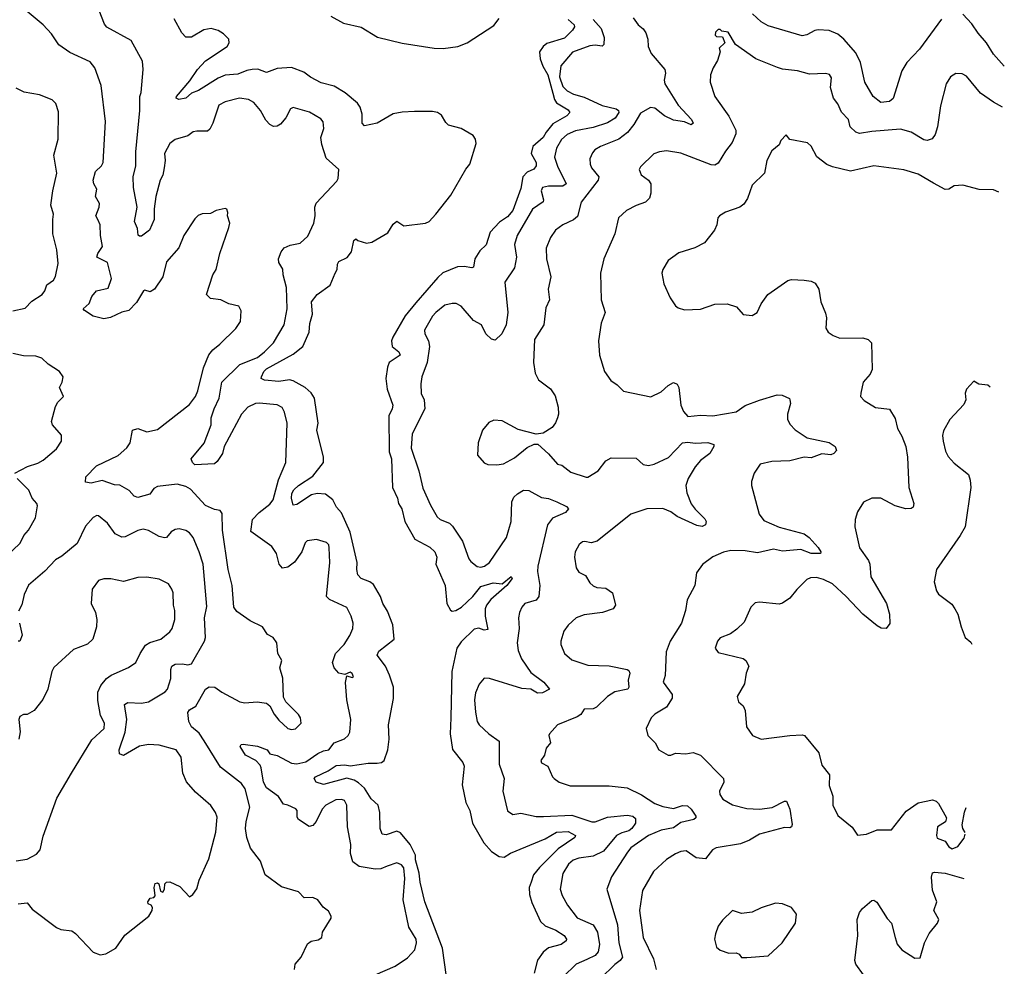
# Model space of a CAD drawing. Extents: x 1690054 to 1842981, y 782881 to 914114.
# Tile 690 of 693: x 1837214 to 1842726, y 896383 to 901684. Entities that reach past the tile are written whole.
import ezdxf

# ---------------------------------------------------------------- set-up
doc = ezdxf.new("R2010")
doc.units = 0

msp = doc.modelspace()

# ---------------------------------------------------------------- linework, layer by layer
at = {"layer": '0CON10XD'}
for points in [[(1838752, 896365), (1838756, 896395), (1838790, 896435), (1838825, 896508.8), (1838845, 896523.8), (1838885, 896530.8), (1838905.5, 896544.5), (1838910, 896575), (1838957, 896653), (1838957.5, 896665), (1838943, 896693), (1838912.5, 896715), (1838882.5, 896755), (1838855, 896768), (1838806.7, 896766.7), (1838775, 896800), (1838678.8, 896828.8), (1838588.8, 896895), (1838561.7, 896971.7), (1838506, 897045), (1838485.6, 897105), (1838478.9, 897155), (1838481.8, 897195), (1838501.8, 897275), (1838476.6, 897376.6), (1838455, 897407.5), (1838338.3, 897498.3), (1838246.2, 897646.2), (1838218.7, 897688.7), (1838175, 897724.6), (1838161.3, 897755), (1838154.8, 897805.2), (1838165, 897820), (1838199.5, 897840.5), (1838255, 897936.2), (1838275, 897949.2), (1838306.7, 897946.7), (1838345, 897919.2), (1838446.4, 897863.6), (1838475, 897858.8), (1838544.1, 897864.1), (1838595, 897856.7), (1838615, 897842.5), (1838638.8, 897795), (1838665, 897761.2), (1838715, 897714.3), (1838735, 897709.2), (1838757.7, 897712.3), (1838790, 897745), (1838786, 897775), (1838775, 897793.8), (1838704.4, 897864.4), (1838691.2, 897891.2), (1838686.8, 897996.8), (1838671.2, 898055), (1838681.2, 898095), (1838660, 898135), (1838653.3, 898195), (1838633.3, 898225), (1838601.4, 898241.4), (1838573.3, 898285), (1838505, 898317.5), (1838430.3, 898370.3), (1838412.9, 898395), (1838404.2, 898515), (1838381.8, 898605), (1838349.4, 898825), (1838348.3, 898918.3), (1838336.2, 898936.2), (1838305, 898940.8), (1838255, 898963.1), (1838170.6, 899055), (1838145, 899069.6), (1838095, 899082.9), (1837985, 899070.4), (1837965, 899058.6), (1837941.9, 899028.1), (1837875, 899009.5), (1837855, 899016.7), (1837827.5, 899047.5), (1837775, 899077.5), (1837745, 899079.4), (1837675, 899103.2), (1837615, 899088.5), (1837582.5, 899095), (1837585, 899123.8), (1837643.8, 899186.2), (1837765, 899244.4), (1837813.2, 899286.8), (1837832.5, 899315), (1837845, 899386.2), (1837875, 899394.2), (1837925.6, 899375.6), (1837985, 899389.5), (1838165, 899530), (1838198.1, 899575), (1838211.1, 899605), (1838242.1, 899735), (1838272.6, 899807.4), (1838295, 899836.2), (1838335, 899866.7), (1838424.2, 899955.8), (1838450.6, 899995), (1838453.9, 900053.9), (1838440.5, 900080.5), (1838385, 900093.8), (1838340, 900115), (1838282.5, 900122.5), (1838260, 900145), (1838296, 900255), (1838314.6, 900285), (1838334, 900375), (1838385, 900520), (1838390, 900545), (1838377.5, 900585), (1838380, 900605), (1838373, 900623), (1838365, 900626.2), (1838313.6, 900616.4), (1838281.7, 900598.3), (1838235, 900596.7), (1838212.3, 900587.7), (1838195, 900570), (1838133.8, 900475), (1838105, 900406.7), (1838035, 900327.5), (1838015.8, 900244.2), (1837968.8, 900175), (1837945, 900160.8), (1837915, 900168.8), (1837907.5, 900165), (1837868.8, 900101.2), (1837825, 900056), (1837785, 900045.8), (1837723.1, 900016.9), (1837685, 900009.1), (1837625, 900024.6), (1837576.2, 900055), (1837570, 900065), (1837603.1, 900095), (1837617.5, 900135), (1837644.2, 900165), (1837708.5, 900181.5), (1837728.2, 900235), (1837705.6, 900325), (1837645.8, 900355), (1837651.1, 900375), (1837677.5, 900415), (1837666.9, 900475), (1837665.4, 900535), (1837650.7, 900565), (1837640.4, 900585), (1837659.2, 900635), (1837660, 900655), (1837638, 900695), (1837646.2, 900735), (1837628.9, 900765), (1837625.5, 900785), (1837638.9, 900835), (1837671.4, 900865), (1837680.5, 900885), (1837694.5, 901114.5), (1837670.5, 901315), (1837634.2, 901415), (1837607.6, 901447.6), (1837495, 901500.8), (1837432.6, 901542.6), (1837391.2, 901605), (1837346, 901655), (1837255, 901730)], [(1838654.7, 897564.7), (1838735, 897521.5), (1838765, 897517.9), (1838815, 897528.9), (1838882.5, 897575), (1838915, 897590.8), (1838945, 897595.4), (1838974.7, 897635.3), (1839032.6, 897657.4), (1839052, 897675), (1839062.5, 897695), (1839067.5, 897765), (1839045.7, 897875), (1839037.7, 897972.3), (1839045, 898010), (1839075, 898000), (1839082.5, 898005), (1839075, 898023.3), (1839065, 898030), (1839035, 898016.7), (1839000, 898025), (1838974, 898055), (1838966, 898085), (1838981.5, 898135), (1839030.8, 898185), (1839062.9, 898235), (1839078.6, 898275), (1839080, 898305), (1839070, 898345), (1839045, 898393.3), (1838947.9, 898437.9), (1838932, 898455), (1838950.8, 898645), (1838947.3, 898727.3), (1838943.9, 898743.9), (1838932.5, 898757.5), (1838875, 898773.8), (1838824.3, 898765.7), (1838812, 898755), (1838792.9, 898705), (1838752.7, 898647.3), (1838715, 898618.1), (1838685, 898612.9), (1838666.7, 898635), (1838652.5, 898695), (1838625, 898734.4), (1838508.6, 898818.6), (1838518.2, 898885), (1838554.5, 898925.5), (1838615, 898970.4), (1838632.8, 898995), (1838662.4, 899107.6), (1838704.5, 899205), (1838711.5, 899425), (1838696.3, 899486.3), (1838682.8, 899512.8), (1838655, 899527.5), (1838555, 899537.3), (1838533.8, 899535), (1838491.2, 899515), (1838455, 899475.8), (1838399.1, 899370.9), (1838358.2, 899295), (1838349.6, 899255), (1838320.3, 899209.7), (1838305, 899196.7), (1838195, 899191.4), (1838181.2, 899205), (1838173.3, 899225), (1838247.3, 899312.7), (1838286.5, 899415), (1838286.8, 899455), (1838302.1, 899505), (1838330.2, 899565), (1838346.4, 899655), (1838446.5, 899753.5), (1838545, 899792.9), (1838585, 899823.6), (1838635.5, 899875), (1838693.8, 899975), (1838711.3, 900065), (1838707.8, 900185), (1838689.5, 900255), (1838687.2, 900287.2), (1838664.2, 900325), (1838662.9, 900345), (1838677.5, 900385), (1838695, 900406.2), (1838727.7, 900422.3), (1838785, 900432), (1838827.6, 900472.4), (1838860.8, 900545), (1838868, 900585), (1838866, 900635), (1838873.2, 900656.8), (1838989.5, 900780.5), (1838996.7, 900795), (1839000, 900845), (1838929.1, 900909.1), (1838905.6, 900985), (1838899.4, 901025), (1838916.7, 901075), (1838913.1, 901113.1), (1838899.1, 901129.1), (1838836.8, 901166.8), (1838745, 901193.3), (1838730, 901185), (1838703.8, 901135), (1838675, 901100), (1838655, 901087.5), (1838635, 901086.7), (1838615, 901096.7), (1838591.2, 901121.2), (1838561.4, 901175), (1838525, 901220), (1838495, 901238.2), (1838445, 901245.5), (1838363.8, 901225), (1838328.9, 901205), (1838294.4, 901105), (1838278.7, 901071.3), (1838265, 901059.2), (1838205, 901060.9), (1838185, 901056.1), (1838155, 901033.1), (1838085, 901012.7), (1838055, 900990.6), (1838023.8, 900935), (1838028.9, 900895), (1838023.3, 900855), (1838016, 900814), (1838000.9, 900785), (1837976.1, 900695), (1837966.2, 900625), (1837966.8, 900565), (1837940, 900505), (1837895, 900472.5), (1837885, 900471.2), (1837878, 900478), (1837874.2, 900515), (1837856, 900555), (1837871.4, 900635), (1837851.9, 900745), (1837848.9, 900805), (1837864.1, 900865), (1837863.7, 900945), (1837886.9, 901175), (1837886.7, 901253.3), (1837893.4, 901276.6), (1837904.4, 901405), (1837901.7, 901451.7), (1837837.6, 901567.6), (1837702.2, 901642.2), (1837689.3, 901659.3), (1837658.1, 901735)], [(1839603.5, 896323.5), (1839581.9, 896485), (1839481.4, 896745), (1839456.3, 896855), (1839451.2, 896905), (1839430.2, 896979.8), (1839429.8, 897005), (1839400.7, 897065), (1839345, 897130), (1839325, 897140.8), (1839265, 897119.6), (1839242.9, 897122.9), (1839232, 897155), (1839229.3, 897245), (1839221.5, 897285), (1839180.8, 897320.8), (1839145, 897380.8), (1839110.5, 897410.5), (1839086, 897426), (1839045, 897436.5), (1838915, 897402), (1838874.6, 897414.6), (1838862.5, 897435), (1838869.2, 897445), (1838941.2, 897478.8), (1838985, 897508.2), (1839035, 897511.5), (1839065, 897506.5), (1839165, 897521), (1839215, 897521.2), (1839240, 897525), (1839254.5, 897535), (1839275.8, 897595), (1839282.2, 897655), (1839278.1, 897735), (1839306.3, 897883.7), (1839305.9, 897945.9), (1839284.6, 898014.6), (1839261.1, 898065), (1839214.6, 898125), (1839225, 898148.1), (1839310.4, 898215), (1839302.1, 898295), (1839272.2, 898372.2), (1839246.4, 898415), (1839234.3, 898455), (1839195, 898521.1), (1839175, 898537.2), (1839125, 898555.9), (1839107.5, 898575), (1839100.8, 898605), (1839103.9, 898645), (1839065, 898813.6), (1839015, 898923.1), (1838988.2, 898955), (1838967.9, 898995), (1838926.9, 899026.9), (1838879, 899031), (1838847, 899023), (1838765, 898969.4), (1838745.9, 898965.9), (1838736, 899005), (1838738.4, 899031.6), (1838748.4, 899051.6), (1838774.4, 899075), (1838855, 899127.3), (1838914.5, 899205.5), (1838915.6, 899235), (1838878.1, 899385), (1838884.5, 899425.5), (1838863.8, 899565), (1838845.4, 899595), (1838812.3, 899625), (1838745, 899661.8), (1838725, 899668.4), (1838665, 899659.1), (1838585, 899665.4), (1838566.7, 899675), (1838566.9, 899685), (1838580.4, 899715), (1838595, 899729.8), (1838745, 899811.8), (1838799.3, 899855), (1838835.3, 899935), (1838837.4, 899982.6), (1838853.3, 900035), (1838848, 900105), (1838878.8, 900145), (1838952.4, 900197.6), (1838980.5, 900265), (1838991.1, 900285), (1838993.1, 900315), (1839000.4, 900329.6), (1839047, 900353), (1839072.2, 900385), (1839085, 900447.5), (1839095, 900456.7), (1839107.2, 900447.2), (1839155, 900433.6), (1839185, 900437.9), (1839275, 900490.5), (1839305, 900540), (1839325, 900555.6), (1839365, 900529.1), (1839485, 900544.8), (1839505.6, 900554.4), (1839544.4, 900595), (1839627.9, 900702.1), (1839712.2, 900847.8), (1839734.8, 900875.2), (1839769.1, 900990.9), (1839766.5, 901015), (1839753.6, 901035), (1839685, 901075.3), (1839615, 901093.6), (1839598.8, 901108.8), (1839575, 901150.4), (1839553.9, 901163.9), (1839525, 901170.2), (1839425, 901170.4), (1839355, 901167.1), (1839305, 901156.5), (1839215, 901104.4), (1839145, 901090.6), (1839131.1, 901105), (1839130.9, 901155), (1839119.4, 901195), (1839105, 901216.9), (1839036.7, 901275), (1838975, 901312), (1838901.2, 901331.2), (1838841.7, 901361.7), (1838805, 901389.7), (1838735, 901417), (1838655, 901411.5), (1838595, 901388.6), (1838546.3, 901406.3), (1838515, 901404.6), (1838485, 901400), (1838435, 901380), (1838365, 901374.5), (1838325, 901357.3), (1838215, 901288.5), (1838175, 901271.9), (1838145, 901245.7), (1838105, 901237.5), (1838090, 901245), (1838091.2, 901255), (1838167.2, 901342.8), (1838210, 901405), (1838255, 901454.4), (1838375.8, 901535), (1838386.9, 901555), (1838384.3, 901575), (1838355.8, 901605), (1838325, 901624.2), (1838285, 901634.3), (1838245, 901627.1), (1838175, 901586), (1838145, 901586), (1838121.3, 901611.3), (1838079.2, 901689.2)], [(1838955, 901703.1), (1839027.1, 901665), (1839125, 901642.3), (1839217, 901587), (1839355, 901552.5), (1839534.6, 901525.4), (1839585, 901523.8), (1839667.5, 901535), (1839720, 901555), (1839868.8, 901651.2), (1839898.9, 901691.1)], [(1840283.8, 901685), (1840317.5, 901655), (1840319.4, 901645), (1840309.5, 901625), (1840265, 901580), (1840165, 901551.5), (1840144.4, 901535), (1840123.5, 901505), (1840128.5, 901465), (1840143.1, 901423.1), (1840171, 901375), (1840197.9, 901272.1), (1840207.7, 901237.7), (1840219.6, 901219.6), (1840285, 901180.4), (1840293.6, 901165), (1840277.8, 901145), (1840199.4, 901100.6), (1840161.4, 901055), (1840145, 901024.7), (1840087.6, 900975), (1840078, 900935), (1840104.6, 900885), (1840106.2, 900865), (1840092.8, 900847.2), (1840055, 900829.8), (1840030.7, 900805), (1840020.4, 900739.6), (1839974.1, 900615), (1839945, 900581), (1839899.6, 900550.4), (1839847.8, 900495), (1839825, 900423.8), (1839790.9, 900389.1), (1839762.5, 900345), (1839755, 900298.8), (1839745, 900294.3), (1839703.1, 900303.1), (1839665, 900300), (1839583.4, 900266.6), (1839555, 900241.3), (1839431, 900099), (1839371.1, 900025), (1839303, 899907), (1839295.7, 899885), (1839299.3, 899855), (1839336.4, 899825), (1839344.5, 899805.5), (1839282.2, 899765), (1839272.2, 899737.8), (1839264.1, 899675), (1839270.5, 899615), (1839303.3, 899525), (1839300, 899505), (1839280.3, 899465), (1839282.6, 899265), (1839295.2, 899225), (1839301.6, 899065), (1839328.8, 899005), (1839335.4, 898975), (1839353.3, 898945), (1839370, 898875), (1839425.5, 898775), (1839509.9, 898729.9), (1839537.7, 898705), (1839549.2, 898675), (1839543.6, 898635), (1839595.5, 898515), (1839604.5, 898415), (1839625, 898378), (1839635, 898371.4), (1839655, 898375.5), (1839688.2, 898395), (1839750.7, 898455), (1839795, 898509.4), (1839865, 898530.2), (1839915.3, 898524.7), (1839965, 898566.2), (1839971.2, 898555), (1839940.9, 898515), (1839852.1, 898437.9), (1839826.6, 898405), (1839819.7, 898385), (1839819.7, 898345), (1839835, 898270), (1839815, 898265.7), (1839785, 898277.3), (1839758.3, 898271.7), (1839685, 898199.7), (1839661, 898165), (1839632.6, 898035), (1839627.3, 897775), (1839623.7, 897685), (1839636.7, 897596.7), (1839694.5, 897525), (1839702.7, 897505), (1839691.1, 897398.9), (1839711, 897301), (1839734.7, 897255), (1839749.6, 897185), (1839812.6, 897075), (1839855.9, 897025.9), (1839898.7, 896998.7), (1839926, 896994), (1839962.2, 897017.8), (1840155, 897098), (1840220, 897135), (1840285, 897138.6), (1840325.8, 897115), (1840321.2, 897105), (1840228.3, 897041.7), (1840125, 896936.9), (1840091.4, 896895), (1840076.8, 896855), (1840066.8, 896825), (1840067.9, 896785), (1840080.7, 896740.7), (1840129.6, 896635), (1840155, 896610.6), (1840216, 896586), (1840261.9, 896555), (1840275.8, 896535), (1840274.3, 896525.7), (1840245, 896504.6), (1840175, 896487.3), (1840145, 896462.2), (1840112, 896418), (1840094.7, 896345.3)], [(1840425, 901684.5), (1840468.9, 901635), (1840486.7, 901585), (1840484.3, 901545.7), (1840474.2, 901535.8), (1840435, 901541.6), (1840405, 901538.1), (1840308.1, 901501.9), (1840242.7, 901425), (1840236.8, 901365), (1840255, 901310.5), (1840278.9, 901285), (1840315, 901267.6), (1840375, 901251.2), (1840475, 901203.4), (1840554.2, 901185), (1840565.7, 901175.7), (1840567.6, 901165), (1840547.4, 901132.6), (1840505, 901105.9), (1840425, 901080.9), (1840325, 901062.7), (1840279.1, 901040.9), (1840246.7, 901013.3), (1840219.2, 900965), (1840208.9, 900915), (1840224.2, 900864.3), (1840272.9, 900765), (1840255, 900752.8), (1840175, 900752), (1840140.8, 900745), (1840132.7, 900725), (1840146.9, 900675), (1840143.8, 900665), (1840085, 900623.1), (1839998.2, 900475), (1839984.5, 900425), (1839995.8, 900355), (1839984.6, 900295.4), (1839930.6, 900215), (1839946.1, 900045), (1839936.6, 899975), (1839913.6, 899925), (1839875, 899889.2), (1839855, 899895.7), (1839824.5, 899924.5), (1839800, 899975), (1839755, 900000), (1839685, 900080.8), (1839657.5, 900095), (1839635.8, 900095.8), (1839594.5, 900085.5), (1839543.8, 900045), (1839525.6, 900024.4), (1839481.1, 899945), (1839481.5, 899925), (1839503.1, 899885), (1839507.5, 899855), (1839495.7, 899765), (1839466, 899685), (1839459.2, 899645), (1839461.7, 899591.7), (1839478, 899555), (1839482.5, 899505), (1839410.6, 899365), (1839405.6, 899285), (1839447.7, 899157.7), (1839470.5, 899060.5), (1839513.5, 898965), (1839550.3, 898900.3), (1839568.8, 898885), (1839620, 898865), (1839637.9, 898847.9), (1839693.3, 898765), (1839728.6, 898665), (1839740, 898650), (1839775, 898623.1), (1839795, 898619.1), (1839815.9, 898624.1), (1839844.5, 898645), (1839940, 898785), (1839965.4, 898874.6), (1839969.6, 898985), (1839980.4, 899009.6), (1840001.4, 899028.6), (1840035, 899048.8), (1840065, 899047.1), (1840135, 899009.1), (1840175, 899003.5), (1840221.4, 898985), (1840275, 898957.5), (1840286.7, 898945), (1840270, 898925), (1840197.8, 898892.2), (1840168.2, 898855), (1840114.6, 898625), (1840113.3, 898595), (1840125.3, 898515.3), (1840119.6, 898455), (1840105, 898434.4), (1840042.5, 898415), (1840025.7, 898395), (1840012.9, 898365), (1840006.7, 898335), (1840011.1, 898275), (1839998.5, 898195), (1840005, 898152.5), (1840022.7, 898105), (1840075, 898028.6), (1840148.6, 897975), (1840180, 897935), (1840140, 897915), (1840113.1, 897913.1), (1840075, 897934.5), (1840025, 897938.5), (1839845, 897995.8), (1839815, 897996.7), (1839785.8, 897964.2), (1839765.8, 897914.2), (1839760.8, 897875), (1839766.4, 897806.4), (1839775.6, 897755), (1839785.7, 897735), (1839840, 897685), (1839898.6, 897645), (1839897.9, 897515), (1839926.5, 897435), (1839918.5, 897365), (1839945, 897254.4), (1839975, 897232.8), (1840020.3, 897240.3), (1840105, 897222.9), (1840147.1, 897222.9), (1840305, 897230.6), (1840417.8, 897192.2), (1840435, 897193.1), (1840505, 897218), (1840615, 897229.3), (1840646, 897225), (1840661.3, 897211.3), (1840661.1, 897185), (1840641.6, 897155), (1840625, 897142.6), (1840585, 897131.2), (1840555.5, 897115), (1840482.5, 897027.5), (1840425, 897000), (1840345, 896988.5), (1840312.9, 896977.1), (1840285.6, 896955), (1840255, 896903.3), (1840240, 896815), (1840250.2, 896780.2), (1840280, 896725), (1840335, 896655.5), (1840425, 896616.4), (1840449.5, 896575), (1840459.7, 896505), (1840453.2, 896465), (1840435, 896443.9), (1840389.2, 896420.8), (1840330, 896395), (1840256.9, 896325)], [(1840649.2, 901695), (1840676.2, 901655), (1840705, 901633.8), (1840720.3, 901610.3), (1840731.4, 901575), (1840733.1, 901535), (1840748.6, 901495), (1840825.8, 901405), (1840828.6, 901385), (1840821.5, 901345), (1840826.7, 901325), (1840900.6, 901205), (1840976, 901125), (1840983.8, 901105), (1840973.6, 901096.4), (1840935, 901111.8), (1840875, 901122.2), (1840824.5, 901145), (1840769.2, 901189.2), (1840745, 901192.1), (1840688.7, 901161.3), (1840652.2, 901097.8), (1840617.3, 901052.7), (1840568.6, 901015), (1840465, 900974.6), (1840434.1, 900955.9), (1840420.5, 900939.5), (1840405.6, 900905), (1840407.3, 900875), (1840414.7, 900854.7), (1840456.2, 900805), (1840453.2, 900785), (1840357, 900663), (1840337.7, 900582.3), (1840315, 900564.4), (1840254.6, 900535.4), (1840214.2, 900505), (1840185.6, 900465), (1840160.5, 900405), (1840163.5, 900345), (1840187.8, 900245), (1840171.9, 900175), (1840179.2, 900115), (1840158.8, 900071.2), (1840147.5, 899975), (1840095.8, 899894.2), (1840090.8, 899765), (1840100, 899705), (1840117.7, 899667.7), (1840185, 899616.7), (1840212.5, 899577.5), (1840229.2, 899515), (1840230, 899475), (1840224, 899455), (1840214.2, 899425.8), (1840195, 899400), (1840145, 899368.8), (1840105, 899363.3), (1840005, 899390), (1839915, 899437.5), (1839868.3, 899441.7), (1839840.5, 899429.5), (1839804.3, 899385.7), (1839780.8, 899315), (1839776.7, 899245), (1839815, 899203.3), (1839835, 899193.3), (1839885, 899191.2), (1839922.3, 899197.7), (1839985, 899230), (1840055, 899288.8), (1840095, 899306.7), (1840115, 899307.5), (1840175, 899253.3), (1840225, 899195.8), (1840249.7, 899189.7), (1840299.7, 899149.7), (1840385, 899123.3), (1840395, 899122.5), (1840452, 899158), (1840495, 899214), (1840525, 899230), (1840665, 899229.2), (1840705, 899192.9), (1840735, 899187.1), (1840766.2, 899195), (1840846.6, 899233.4), (1840925.4, 899314.6), (1840955, 899319.1), (1840995, 899312.5), (1841066.7, 899316.7), (1841100, 899305), (1841100, 899295), (1841078, 899255), (1841024.6, 899215.4), (1840995, 899180.8), (1840956.7, 899115), (1840943.1, 899075), (1840948.9, 899035), (1840974, 898974), (1840995, 898942.9), (1841049.5, 898889.5), (1841057.5, 898875), (1841053.3, 898855), (1841033.9, 898846.1), (1841005, 898851.4), (1840895, 898902.3), (1840858.5, 898928.5), (1840815, 898947.5), (1840725, 898945.4), (1840635, 898915.4), (1840446.1, 898763.9), (1840414.1, 898754.1), (1840377.7, 898762.3), (1840365, 898760), (1840346.2, 898745), (1840324, 898705), (1840320, 898675), (1840328.8, 898615), (1840345, 898591.2), (1840381.2, 898571.2), (1840405, 898531.2), (1840425, 898513.8), (1840445, 898503.8), (1840495, 898501.2), (1840532.5, 898475), (1840550, 898405), (1840535.6, 898384.4), (1840477.5, 898365), (1840375, 898351.9), (1840330, 898335), (1840285.5, 898294.5), (1840260.4, 898259.6), (1840243.5, 898205), (1840243.3, 898185), (1840263.8, 898135), (1840305, 898100), (1840395, 898070.6), (1840515, 898066.2), (1840615.6, 898045.6), (1840625, 898040), (1840630, 898025), (1840620.6, 897985), (1840624.3, 897945.7), (1840619.2, 897935), (1840545, 897921.1), (1840504.4, 897895), (1840444, 897835), (1840424.5, 897825.5), (1840375, 897822.5), (1840355, 897794.3), (1840335, 897780), (1840225, 897735.8), (1840180, 897685), (1840177.1, 897675), (1840185.8, 897635), (1840160.8, 897605), (1840152.5, 897565), (1840130.8, 897535), (1840135, 897522.7), (1840170, 897505), (1840196.2, 897445), (1840206.2, 897435), (1840235, 897414.3), (1840295, 897394.5), (1840515, 897394.4), (1840615, 897383.3), (1840695, 897344.4), (1840770, 897295), (1840815, 897278.9), (1840875, 897267.8), (1840925, 897284.3), (1840952.1, 897282.1), (1840973.9, 897263.9), (1840998.9, 897225), (1841000, 897215), (1840988.8, 897205), (1840915, 897188.5), (1840875, 897159.4), (1840804.8, 897145.2), (1840735, 897115.3), (1840635, 897046.2), (1840617, 897023), (1840527.5, 896885), (1840501.8, 896815), (1840560.4, 896615), (1840567.6, 896515), (1840588.5, 896435), (1840576.5, 896415), (1840545.8, 896394.2), (1840465.6, 896315)], [(1842375, 901688.1), (1842251.7, 901518.3), (1842180, 901445), (1842152.3, 901397.7), (1842105, 901243.3), (1842084.1, 901225.9), (1842035, 901221.2), (1841992, 901255), (1841944.7, 901334.7), (1841920.4, 901445), (1841895, 901499.2), (1841828.5, 901575), (1841795, 901602.9), (1841745, 901623.2), (1841685, 901628), (1841665, 901623.6), (1841620.8, 901599.2), (1841595, 901594), (1841405, 901650.5), (1841365, 901671.8), (1841316.2, 901716.2)], [(1842726.4, 901423.4), (1842665, 901490.8), (1842626.9, 901555), (1842579.4, 901609.4), (1842545, 901661.1), (1842495, 901714.5)], [(1842716.1, 901193.8), (1842666.7, 901223.3), (1842592.4, 901272.4), (1842515, 901368), (1842491.2, 901381.2), (1842455, 901382.5), (1842425.6, 901364.4), (1842400.8, 901325), (1842368.3, 901201.7), (1842351.9, 901085), (1842339.4, 901040.6), (1842322, 901018), (1842295, 901007.8), (1842275, 901011.1), (1842205, 901053.5), (1842145, 901071.5), (1841985, 901058.4), (1841915, 901046.5), (1841895.3, 901055.3), (1841864.3, 901085), (1841854, 901125), (1841815, 901166.7), (1841793.7, 901213.7), (1841770, 901245), (1841752.5, 901305), (1841758.3, 901358.3), (1841747.3, 901377.3), (1841725, 901383.8), (1841635, 901379.4), (1841568.3, 901398.3), (1841485, 901406.7), (1841457.1, 901417.1), (1841335, 901465.6), (1841221.2, 901545), (1841180, 901615), (1841145, 901620), (1841135, 901630), (1841125, 901630), (1841110, 901615), (1841108.3, 901598.3), (1841115, 901590), (1841148.3, 901588.3), (1841162.5, 901555), (1841130, 901525), (1841136, 901505), (1841120, 901455), (1841096.2, 901415), (1841081.4, 901375), (1841079.4, 901335), (1841105.7, 901255), (1841183.3, 901143.3), (1841222.9, 901065), (1841223.5, 901045), (1841203.2, 900996.8), (1841165, 900947.5), (1841125, 900881.2), (1841105, 900869.4), (1841085, 900870.9), (1840916.2, 900936.2), (1840835, 900950), (1840795, 900944.4), (1840765, 900932.9), (1840688.9, 900861.1), (1840682.5, 900845), (1840692.5, 900815), (1840734, 900785), (1840747.1, 900765), (1840747, 900713), (1840739.2, 900685), (1840717.7, 900662.3), (1840666.1, 900643.9), (1840611.2, 900615), (1840566, 900575), (1840545.6, 900485), (1840484.5, 900345.5), (1840466, 900265), (1840468.6, 900115), (1840492, 900045), (1840468.8, 899985), (1840454.2, 899885), (1840460, 899805), (1840488.8, 899715), (1840524.1, 899664.1), (1840559.5, 899639.5), (1840595, 899603.8), (1840747.7, 899572.3), (1840805, 899600), (1840845, 899636.7), (1840875, 899652.5), (1840895, 899642.5), (1840903.9, 899623.9), (1840916.2, 899526.2), (1840930.6, 899490.6), (1840955, 899462.9), (1841025, 899470.4), (1841093.7, 899466.3), (1841225, 899488.1), (1841275, 899523.3), (1841355, 899553.5), (1841455, 899583.8), (1841482.5, 899582.5), (1841523.3, 899563.3), (1841526.4, 899556.4), (1841528.6, 899535), (1841512.3, 899475), (1841512.7, 899445), (1841527, 899417), (1841555, 899388.1), (1841623.4, 899343.4), (1841745, 899315.7), (1841778.8, 899295), (1841787.7, 899272.3), (1841772, 899255), (1841755, 899246.9), (1841705, 899252.9), (1841645, 899231.4), (1841605, 899234.3), (1841525, 899213.1), (1841425, 899209.4), (1841358.8, 899195), (1841326.2, 899145), (1841311.7, 899098.3), (1841311.2, 899075), (1841332.7, 898992.7), (1841354.3, 898915), (1841379.8, 898879.8), (1841465, 898842.9), (1841605.3, 898805.3), (1841634, 898785), (1841685, 898728), (1841700, 898705), (1841696.7, 898695), (1841645, 898694.5), (1841586.9, 898716.9), (1841485, 898708.2), (1841435, 898720), (1841345, 898699.5), (1841275, 898710.5), (1841195, 898711.1), (1841155, 898702.1), (1841095, 898676.9), (1841035.8, 898634.2), (1841003, 898587), (1840993.8, 898515), (1840950, 898435), (1840940.6, 898375), (1840919.4, 898305), (1840855, 898203.8), (1840832.9, 898145), (1840827.5, 898012.5), (1840815.8, 897975), (1840867.5, 897905), (1840867.5, 897885), (1840834.6, 897835.4), (1840770, 897795), (1840750, 897775), (1840721.2, 897715), (1840730, 897675), (1840771.2, 897635), (1840792.5, 897595), (1840845, 897566.2), (1840860, 897565), (1840885, 897576.2), (1840944.1, 897574.1), (1840985, 897580), (1841026, 897565), (1841153.8, 897435), (1841156, 897415), (1841132, 897365), (1841134, 897345), (1841149.7, 897319.7), (1841205, 897286.9), (1841285, 897266.4), (1841355, 897263.2), (1841426.5, 897273.5), (1841495, 897308.8), (1841507.5, 897307.5), (1841525, 897263.3), (1841538.3, 897178.3), (1841535.5, 897164.5), (1841525, 897159.2), (1841495, 897160.6), (1841355, 897123.8), (1841299.8, 897090.2), (1841250.3, 897069.7), (1841112.4, 897047.6), (1841092, 897035), (1841054.2, 896985.8), (1841000.5, 896990.5), (1840945, 897029.2), (1840915, 897025.7), (1840885, 897014), (1840835, 896980.8), (1840762.5, 896915), (1840701.2, 896808.8), (1840683.8, 896696.2), (1840704, 896545), (1840763.1, 896425), (1840777.5, 896365)], [(1837175, 900054.2), (1837245, 900068.8), (1837282.1, 900107.9), (1837339.2, 900145), (1837354.2, 900165), (1837365, 900198.8), (1837403.6, 900226.4), (1837414.5, 900245.5), (1837429.3, 900319.3), (1837422.7, 900395), (1837399.4, 900485), (1837398.6, 900565), (1837404, 900595), (1837388, 900645), (1837398.6, 900725), (1837421.4, 900825), (1837405.7, 900925), (1837430, 901015), (1837431.2, 901168.8), (1837415.8, 901215), (1837395, 901235.8), (1837325, 901262.9), (1837238.3, 901278.3), (1837195, 901300)], [(1842695, 900718.8), (1842665, 900732), (1842585, 900734), (1842495, 900758), (1842445, 900754), (1842415, 900736), (1842395, 900734), (1842330.7, 900769.3), (1842245, 900818.9), (1842163.4, 900843.4), (1841995, 900866.7), (1841865, 900836.9), (1841765, 900860), (1841733.4, 900873.4), (1841676.8, 900916.8), (1841645, 900975.8), (1841625, 900994.3), (1841525, 901013.3), (1841505, 901040), (1841475, 901007.5), (1841465, 900983.3), (1841425, 900950), (1841396, 900895), (1841383.3, 900825), (1841315, 900756.7), (1841287.9, 900682.1), (1841268.7, 900651.3), (1841245, 900634), (1841165, 900605.8), (1841132.5, 900585), (1841123.3, 900575), (1841117.5, 900535), (1841103.3, 900505), (1841047.5, 900435), (1840993.9, 900406.1), (1840905, 900378.8), (1840870, 900355), (1840843.8, 900335), (1840813.8, 900285), (1840808.8, 900265), (1840820, 900205), (1840855, 900127.5), (1840885, 900082.5), (1840900.5, 900070.5), (1840935, 900058.8), (1841025.9, 900064.1), (1841105, 900091.2), (1841175, 900093.3), (1841226.1, 900076.1), (1841265, 900032.5), (1841315, 900027.5), (1841342.5, 900045), (1841365, 900092.5), (1841403.3, 900145), (1841515, 900224), (1841535, 900229.2), (1841605, 900226.2), (1841645, 900220), (1841668.3, 900208.3), (1841687.5, 900175), (1841700, 900105), (1841725, 900040), (1841731.2, 900015), (1841726.4, 899956.4), (1841740, 899935), (1841767.5, 899915), (1841805, 899900), (1841935, 899902), (1841965, 899893.8), (1841982, 899875), (1841985.8, 899725), (1841975, 899700), (1841936.7, 899655), (1841923, 899593), (1841921.2, 899575), (1841941.2, 899551.2), (1842005, 899512), (1842082.7, 899502.7), (1842115, 899451.2), (1842127.8, 899395), (1842152.9, 899352.9), (1842174.7, 899295), (1842184.6, 899235.4), (1842191.8, 899065), (1842220, 898975), (1842216.7, 898955), (1842205, 898946.7), (1842175, 898945.7), (1842115, 898962.2), (1842035, 899004.3), (1841985, 899004), (1841938.3, 898981.7), (1841905, 898927.5), (1841890.8, 898885), (1841888.6, 898845), (1841915, 898727.5), (1841965.6, 898655), (1841973.3, 898635), (1841979.2, 898565), (1842066.2, 898415), (1842083.6, 898355), (1842085, 898302.5), (1842064.3, 898275.7), (1842037.6, 898277.6), (1842015, 898290), (1841934.4, 898355), (1841840.6, 898455), (1841765, 898524.3), (1841715, 898548.5), (1841675, 898560), (1841641.3, 898558.7), (1841620.9, 898549.1), (1841565, 898493.8), (1841526, 898445), (1841485, 898416), (1841465, 898412), (1841355, 898422.5), (1841330.7, 898419.3), (1841307.5, 898395), (1841269.5, 898310.5), (1841229.5, 898270.5), (1841192.5, 898245), (1841135, 898223.3), (1841121.2, 898205), (1841107.5, 898165), (1841125, 898140), (1841265, 898106.7), (1841280, 898095), (1841296.7, 898065), (1841282, 898025), (1841271.2, 897965), (1841230, 897895), (1841237.5, 897865), (1841265, 897842.5), (1841275.8, 897815.8), (1841283.8, 897725), (1841299.2, 897699.2), (1841315.9, 897675.9), (1841365, 897656), (1841525, 897676), (1841595, 897680), (1841607.5, 897675), (1841688.6, 897578.6), (1841705, 897508.8), (1841747.1, 897455), (1841745.7, 897395), (1841765.5, 897335.5), (1841766.7, 897285), (1841795, 897227.5), (1841875, 897162.5), (1841905, 897117.5), (1841955, 897123.3), (1842015, 897146.7), (1842095, 897147.5), (1842177.5, 897252.5), (1842245, 897298.1), (1842325, 897315.8), (1842345, 897308.8), (1842358.8, 897295), (1842402.5, 897215), (1842397.4, 897192.6), (1842352.3, 897165), (1842347.1, 897115), (1842351.1, 897101.1), (1842395.5, 897085), (1842415, 897052.9), (1842435, 897041.5), (1842465.3, 897055), (1842501.2, 897101.2), (1842507.6, 897122.6)], [(1837187.5, 899145), (1837257, 899183), (1837315, 899200.5), (1837345, 899218.1), (1837419.2, 899280.8), (1837448.1, 899325), (1837448.1, 899358.1), (1837398, 899415), (1837391.2, 899435), (1837415, 899517.5), (1837427.7, 899542.3), (1837460, 899575), (1837436.7, 899625), (1837451.2, 899655), (1837456.7, 899685), (1837437.5, 899715), (1837372.5, 899755), (1837338.8, 899788.8), (1837305, 899799.2), (1837235, 899801.8), (1837175, 899814.5)], [(1842646.3, 899627.3), (1842635, 899637.5), (1842583, 899643), (1842555, 899660), (1842514.1, 899615.9), (1842506.4, 899593.6), (1842511.2, 899555), (1842500.5, 899529.5), (1842421.2, 899445), (1842385, 899382.5), (1842380, 899355), (1842384.5, 899324.5), (1842397.7, 899267.7), (1842412.5, 899237.5), (1842445, 899200), (1842525, 899137.5), (1842536, 899105), (1842538.1, 899065), (1842507.5, 898845), (1842480, 898795), (1842346.7, 898605), (1842333.6, 898536.4), (1842346.1, 898486.1), (1842357.7, 898467.7), (1842431.7, 898411.7), (1842450, 898385), (1842466.2, 898355), (1842484, 898285), (1842507.5, 898225), (1842538.3, 898198.3), (1842545, 898186.6)], [(1837135, 898674.5), (1837216.3, 898753.7), (1837237.2, 898795), (1837263.5, 898825), (1837302.6, 898895), (1837312.7, 898962.7), (1837310, 898975), (1837284.2, 899005), (1837265, 899050), (1837200, 899115)], [(1837205, 896733.9), (1837255, 896738.9), (1837283.3, 896703.2), (1837420.3, 896600.3), (1837445, 896590), (1837505, 896581.2), (1837527.3, 896567.3), (1837625, 896462), (1837665, 896448), (1837697, 896453), (1837752, 896485), (1837802.4, 896557.6), (1837936.7, 896665), (1837956.2, 896695), (1837957.7, 896712.3), (1837950, 896725), (1837932.3, 896732.3), (1837930.8, 896745), (1837943.8, 896765), (1837965, 896769.4), (1837972.7, 896777.3), (1837966.9, 896825), (1837973.1, 896846.9), (1837985, 896850), (1837993.3, 896845), (1838001.4, 896805), (1838015, 896799.4), (1838024.4, 896815), (1838025.7, 896844.3), (1838035, 896854), (1838055, 896855.8), (1838110.3, 896830.3), (1838165, 896772.5), (1838182.5, 896785), (1838205, 896817.5), (1838218.8, 896865), (1838273.3, 896985), (1838312.7, 897135), (1838318.9, 897218.9), (1838309.4, 897245), (1838283.7, 897283.7), (1838199.1, 897359.1), (1838147.3, 897417.3), (1838127.1, 897465), (1838118.1, 897555), (1838090, 897595), (1837995, 897622.5), (1837935, 897626.2), (1837884.7, 897615.3), (1837795, 897564.4), (1837773.3, 897573.3), (1837770, 897595), (1837804.5, 897695), (1837813.8, 897765), (1837800.9, 897849.1), (1837820, 897860), (1837895, 897856.2), (1837935, 897863.6), (1838028.7, 897921.3), (1838040.6, 897935), (1838060.4, 897995), (1838059.4, 898045), (1838066, 898065), (1838085, 898075.5), (1838125, 898077.7), (1838155, 898071.3), (1838175, 898076.7), (1838248.9, 898205), (1838254.5, 898225.5), (1838247.9, 898335), (1838261.8, 898398.2), (1838240.4, 898635), (1838219.1, 898705), (1838184.5, 898785), (1838165, 898811.4), (1838145, 898824.3), (1838107.3, 898832.7), (1838085, 898830), (1838062.8, 898817.2), (1838035.5, 898784.5), (1838025, 898781.9), (1837995, 898790.9), (1837935, 898824.5), (1837905, 898831.1), (1837875, 898824.5), (1837805, 898788.9), (1837785, 898785.6), (1837748.6, 898805), (1837705, 898865.8), (1837655, 898906), (1837645, 898907.5), (1837625, 898897.5), (1837581.8, 898848.2), (1837535, 898751.4), (1837450.3, 898679.7), (1837415, 898658.8), (1837355, 898596.2), (1837262.7, 898517.3), (1837239.4, 898465), (1837225, 898407.5), (1837207, 898373)], [(1837195, 896973.3), (1837255, 896983.8), (1837308.8, 897011.2), (1837328, 897035), (1837345, 897112.5), (1837422.5, 897325), (1837504.6, 897465.4), (1837618.6, 897651.4), (1837686.4, 897715), (1837688.8, 897745), (1837667.1, 897787.1), (1837651.7, 897871.7), (1837650.7, 897919.3), (1837667.5, 897955), (1837700, 897995), (1837725.5, 898014.5), (1837823, 898057), (1837865, 898084), (1837887.8, 898135), (1837918.8, 898181.2), (1837942.9, 898197.1), (1838004.7, 898215.3), (1838054.5, 898255.5), (1838067.5, 898275), (1838081.9, 898325), (1838082.9, 898375), (1838074.4, 898405), (1838072.5, 898475), (1838066, 898495), (1838046.2, 898525), (1837995, 898551.4), (1837925, 898562.5), (1837875, 898560.8), (1837795, 898537.5), (1837725, 898552.9), (1837685, 898552.5), (1837655, 898543.8), (1837618.8, 898495), (1837614, 898415), (1837638, 898365), (1837646, 898325), (1837644, 898285), (1837623.8, 898215), (1837592.7, 898187.3), (1837515, 898158), (1837405, 898056.7), (1837393.3, 898035), (1837372, 897935), (1837342.7, 897877.3), (1837295, 897816.7), (1837255, 897793.3), (1837235, 897793.3), (1837215, 897782.5), (1837210, 897765), (1837217.3, 897697.3), (1837209.2, 897655)], [(1837213.1, 898305), (1837227.5, 898237.5), (1837215, 898204), (1837205, 898204.3)], [(1839205, 896335.6), (1839316.2, 896385), (1839385, 896430.8), (1839426, 896475), (1839435.8, 896515), (1839434.3, 896535), (1839392.8, 896602.8), (1839360.4, 896755), (1839370.4, 896875), (1839364.6, 896934.6), (1839352.2, 896952.2), (1839325, 896961.9), (1839272, 896945), (1839235, 896928.9), (1839205, 896927.5), (1839115, 896942.2), (1839078.8, 896968.8), (1839065.6, 897015), (1839068.1, 897065), (1839050, 897165), (1839045.6, 897285), (1839031.7, 897311.7), (1839015, 897317.3), (1838984.6, 897315.4), (1838927.5, 897285), (1838906.9, 897263.1), (1838874.2, 897195), (1838855, 897172), (1838835, 897166.2), (1838774, 897205), (1838768.1, 897218.1), (1838767.1, 897255), (1838759.6, 897265), (1838715, 897285.9), (1838690.7, 897290.7), (1838662.8, 897335), (1838595, 897383.2), (1838578.1, 897415), (1838566.6, 897495), (1838559.6, 897509.6), (1838535.8, 897535.8), (1838478.5, 897565), (1838449.2, 897615), (1838454.2, 897625), (1838465, 897628.1), (1838545, 897615.4), (1838600, 897595), (1838615, 897572.5), (1838654.7, 897564.7)], [(1842507.9, 897132.4), (1842493.3, 897155), (1842490, 897175), (1842502.6, 897247.4), (1842512.8, 897272.6)], [(1841938.1, 896335), (1841895.6, 896395), (1841890, 896415), (1841905.9, 896555), (1841902.9, 896645), (1841915, 896684.2), (1841933.1, 896706.9), (1841985, 896751.2), (1841995, 896753.3), (1842012.7, 896742.7), (1842070.5, 896650.5), (1842094.7, 896624.7), (1842114.6, 896545), (1842126.6, 896506.6), (1842152.9, 896475), (1842225, 896428.8), (1842255, 896430), (1842278.8, 896515), (1842305, 896567.5), (1842352.5, 896625), (1842360, 896645), (1842332, 896695), (1842349.2, 896745), (1842325, 896810), (1842318, 896882), (1842325, 896906.7), (1842335, 896911.2), (1842395, 896905.7), (1842498.9, 896875.4)], [(1841285, 896433.3), (1841405, 896442.5), (1841482.5, 896515), (1841556.7, 896625), (1841562.5, 896675), (1841535, 896712.5), (1841485, 896732.5), (1841445, 896736.7), (1841365, 896711.2), (1841315, 896686.7), (1841255, 896678.8), (1841205, 896696.2), (1841148.3, 896641.7), (1841125, 896607.5), (1841108.8, 896565), (1841103.3, 896535), (1841115, 896490), (1841135, 896473.3), (1841185, 896456.7), (1841225, 896459.2), (1841241.2, 896451.2), (1841255, 896433.3), (1841285, 896433.3)]]:
    msp.add_lwpolyline(points, dxfattribs=at)

doc.saveas('drawing.dxf')
